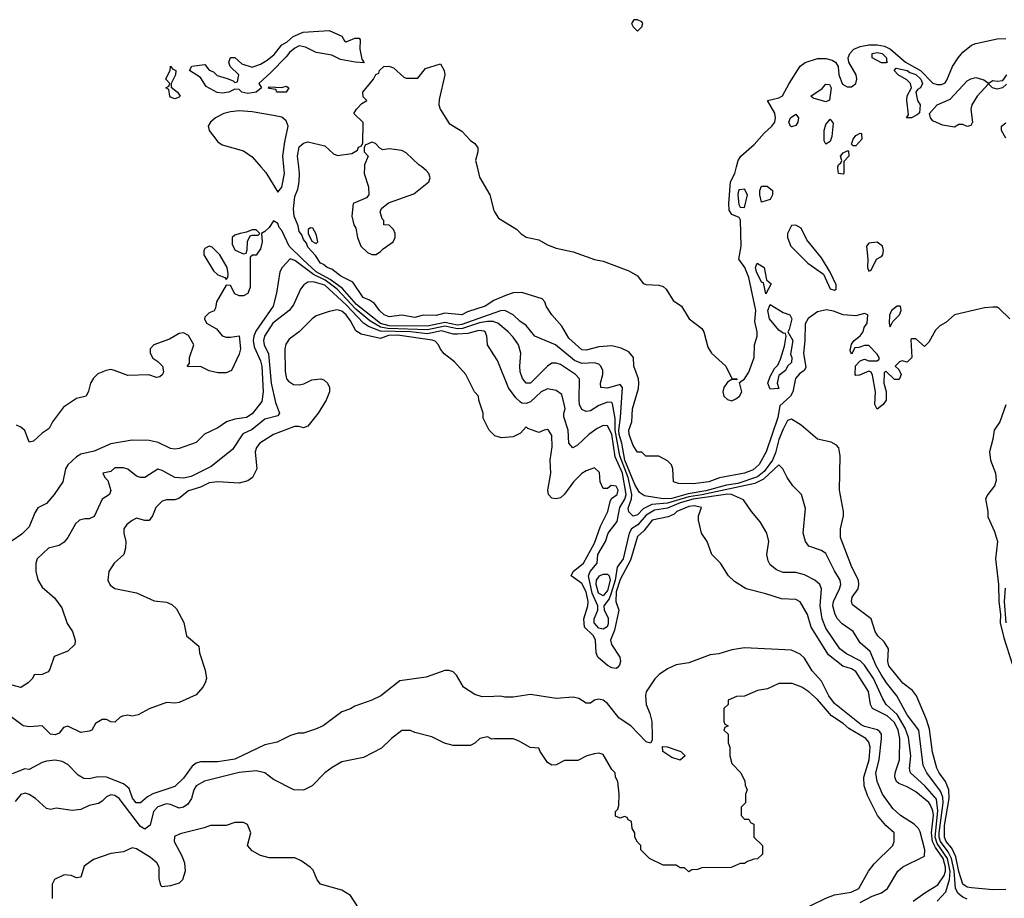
# Model space of a CAD drawing. Header units: inches. Extents: x 2348352 to 2479776, y 460422 to 613655.
# Tile 374 of 590: x 2427785 to 2432383, y 536584 to 540688. Entities that reach past the tile are written whole.
import ezdxf

# ---------------------------------------------------------------- set-up
doc = ezdxf.new("R2010")
doc.units = ezdxf.units.IN
doc.header["$MEASUREMENT"] = 0
for name, color, linetype in [('C4523', 7, 'Continuous'), ('C4524', 7, 'Continuous'), ('C4533', 7, 'Continuous'), ('C4534', 7, 'Continuous')]:
    doc.layers.add(name, color=color, linetype=linetype)

msp = doc.modelspace()

# ---------------------------------------------------------------- linework, layer by layer
at = {"layer": 'C4523', "color": 4}
for points, elevation in [([(2428911.1, 540000), (2428933.8, 539973.8), (2428990, 539882), (2429010, 539906), (2429022.3, 539970), (2429019.3, 540000)], 44), ([(2430000, 539376.1), (2429958.4, 539350), (2429876.9, 539323.1), (2429850, 539309.8), (2429770, 539316.9), (2429730, 539306.2), (2429670, 539307.7), (2429630, 539297.4), (2429570, 539308.4), (2429510, 539300.4), (2429486.9, 539310), (2429466, 539330), (2429442.5, 539362.5), (2429418.2, 539378.2), (2429388.4, 539390), (2429341.2, 539461.2), (2429285.1, 539490), (2429243.1, 539523.1), (2429220.9, 539530), (2429204.4, 539544.4), (2429189.7, 539550), (2429166.9, 539586.9), (2429130, 539625.2), (2429124.5, 539644.5), (2429110, 539662), (2429103.2, 539683.2), (2429090, 539698), (2429085.6, 539725.6), (2429066.6, 539770), (2429064, 539804), (2429070, 539862), (2429084.4, 539895.6), (2429089.8, 539930.2), (2429092, 539970), (2429088.6, 540000)], 36), ([(2429395.5, 540000), (2429394, 539970), (2429413.4, 539906.6), (2429416, 539870), (2429404, 539856), (2429342, 539830), (2429336, 539770), (2429346, 539730), (2429354.8, 539714.8), (2429362.8, 539670), (2429378, 539630), (2429410, 539601), (2429430, 539591.3), (2429450, 539591.3), (2429470, 539604.7), (2429482, 539618), (2429528.7, 539650), (2429539, 539670), (2429539, 539690), (2429530, 539708), (2429510, 539728), (2429486, 539730), (2429486, 539750), (2429478, 539758), (2429468, 539790), (2429474.6, 539805.4), (2429507, 539833), (2429625.6, 539874.4), (2429695.3, 539930), (2429701.2, 539950), (2429696, 539970), (2429683.9, 539983.9), (2429662.5, 540000)], 36), ([(2429921, 540000), (2429932.1, 539952.1), (2429980.4, 539870), (2430000, 539797.4)], 36), ([(2430000, 539317.9), (2429850, 539263.5), (2429830, 539261.7), (2429770, 539272.8), (2429690, 539256.9), (2429510, 539258.4), (2429470, 539269.1), (2429357.3, 539357.3), (2429292.7, 539432.7), (2429234.5, 539474.5), (2429170, 539510.9), (2429107.3, 539567.3), (2429044, 539630), (2429010, 539703.7), (2428997.4, 539717.4), (2428990, 539735.3), (2428970, 539748.7), (2428950, 539718), (2428930, 539698), (2428914, 539690), (2428918, 539650), (2428910, 539618), (2428890, 539588.7), (2428872, 539588), (2428862, 539578), (2428862, 539438), (2428850.8, 539409.2), (2428830, 539398), (2428810, 539398), (2428790, 539408), (2428770, 539446), (2428750, 539448), (2428704, 539370), (2428699.8, 539340.2), (2428692.7, 539327.3), (2428670, 539318), (2428650, 539298), (2428647.7, 539290), (2428658, 539270), (2428703.6, 539243.6), (2428731.1, 539211.1), (2428750, 539204.7), (2428770, 539204.7), (2428810, 539212), (2428816, 539150), (2428810, 539126), (2428774, 539050), (2428750, 539038), (2428710, 539038), (2428670, 539048), (2428630, 539068), (2428570, 539066), (2428568.4, 539071.6), (2428578, 539082), (2428578, 539110), (2428599, 539170), (2428572.8, 539212.8), (2428550, 539225.1), (2428530, 539222.4), (2428484.7, 539195.3), (2428411, 539170), (2428394, 539150), (2428394, 539130), (2428406.2, 539106.2), (2428430.7, 539090.7), (2428451.3, 539070), (2428456.9, 539043.1), (2428452, 539030), (2428439.8, 539020.2), (2428423.6, 539016.4), (2428388.9, 539028.9), (2428290, 539026.6), (2428228, 539050), (2428210, 539053.6), (2428189.2, 539049.2), (2428150, 539033.3), (2428130, 539013.6), (2428115.8, 538990), (2428107.1, 538952.9), (2428096, 538930), (2428050, 538918), (2427990, 538878.7), (2427939.1, 538810), (2427922, 538778), (2427890, 538757.2), (2427850, 538719), (2427830, 538715.3), (2427809.6, 538769.6), (2427790, 538784.5), (2427770, 538793.3)], 44), ([(2430000, 539277.4), (2429998.2, 539278.2), (2429970, 539278.7), (2429931.8, 539271.8), (2429853.7, 539246.3), (2429830, 539243.2), (2429770, 539255.9), (2429690, 539239.7), (2429505, 539245), (2429470, 539252.4), (2429420.6, 539280.6), (2429355.6, 539335.6), (2429268.3, 539430), (2429211.5, 539471.5), (2429157.9, 539497.9), (2429070, 539563.6), (2429048.9, 539571.1), (2429010.7, 539530), (2429000.5, 539510), (2428984.6, 539410), (2428968.5, 539350), (2428887.7, 539232.3), (2428878.5, 539210), (2428875.5, 539190), (2428879.7, 539159.7), (2428910, 539094), (2428915.2, 539070), (2428922.6, 538950), (2428915.9, 538904.1), (2428870, 538847.3), (2428844.7, 538830), (2428790, 538822.4), (2428751, 538810), (2428710, 538781.6), (2428648.8, 538751.2), (2428610, 538712.7), (2428530, 538685.2), (2428510, 538681.2), (2428490, 538685.2), (2428432.5, 538712.5), (2428390, 538722.7), (2428310, 538723.7), (2428210, 538706.6), (2428133.2, 538673.2), (2428070, 538658), (2428050, 538646.6), (2428010, 538609), (2427999.1, 538590), (2427986, 538530), (2427946, 538470), (2427910, 538428), (2427870, 538408), (2427855.3, 538384.7), (2427830, 538319), (2427795.2, 538284.8), (2427750, 538254)], 48), ([(2430000, 539122.3), (2429969.2, 539170), (2429966, 539210), (2429959.3, 539230), (2429953.6, 539233.6), (2429930, 539236.9), (2429877.6, 539222.4), (2429830, 539218.6), (2429810, 539219), (2429754.2, 539234.2), (2429690, 539220.9), (2429610, 539229.9), (2429470, 539233.3), (2429414.3, 539254.3), (2429390.9, 539270.9), (2429310, 539356.8), (2429210, 539448.6), (2429155.9, 539464.1), (2429130, 539461.2), (2429111.3, 539450), (2429096, 539430), (2429064.1, 539355.9), (2429044, 539330), (2428967, 539270), (2428928.9, 539210), (2428924.2, 539190), (2428927.2, 539170), (2428947.1, 539127.1), (2428958.8, 538990), (2428980.2, 538900.2), (2428998, 538850), (2428990, 538837.2), (2428930, 538821.6), (2428870, 538773), (2428826.6, 538753.4), (2428779.3, 538680.7), (2428678.7, 538601.3), (2428585.8, 538554.2), (2428550, 538546.9), (2428509.7, 538549.7), (2428450, 538582.7), (2428430, 538589.2), (2428369.1, 538549.1), (2428349.1, 538549.1), (2428330, 538555.3), (2428290, 538588), (2428270, 538595.3), (2428230, 538594), (2428210, 538578), (2428174, 538570), (2428182, 538550), (2428196, 538536), (2428210.9, 538489.1), (2428204.7, 538470), (2428170, 538448), (2428133, 538367), (2428110, 538357.2), (2428090, 538357.2), (2428064.7, 538350), (2428046.2, 538333.8), (2428010.4, 538269.6), (2427992.8, 538247.2), (2427970, 538232.7), (2427919.8, 538220.2), (2427866.8, 538170), (2427860.7, 538150), (2427860.7, 538110), (2427870, 538072), (2427890, 538038), (2427947.5, 537987.5), (2427981.4, 537941.4), (2428007.1, 537867.1), (2428032, 537830), (2428044.7, 537790), (2428042, 537770), (2428010, 537738), (2427946.8, 537713.2), (2427926.4, 537653.6), (2427918, 537642), (2427890, 537628.7), (2427852, 537628), (2427844.7, 537610), (2427824.7, 537590), (2427790, 537569.3), (2427750, 537579)], 52), ([(2430000, 538749.1), (2429978, 538770), (2429950, 538826), (2429948.7, 538850), (2429928.7, 538910), (2429928, 538930), (2429909.1, 538949.1), (2429868, 539030), (2429815.3, 539090), (2429766.8, 539126.8), (2429750, 539148.7), (2429741.2, 539170), (2429725.8, 539185.8), (2429711.8, 539191.8), (2429550, 539213.7), (2429507.9, 539212.1), (2429470, 539199.6), (2429379.6, 539219.6), (2429354.9, 539234.9), (2429330, 539281.2), (2429310, 539309.2), (2429290, 539326), (2429267.9, 539332.1), (2429230, 539325.2), (2429170, 539305.2), (2429151, 539290), (2429090.5, 539229.5), (2429044.1, 539195.9), (2429028.3, 539171.7), (2429023, 539150), (2429024.5, 539044.5), (2429030.9, 539010.9), (2429039.8, 538999.8), (2429064, 538984), (2429090, 538982.8), (2429112.5, 538987.5), (2429150, 539006), (2429190.9, 539010.9), (2429205.4, 539005.4), (2429222, 538990), (2429231.3, 538970), (2429231.3, 538950), (2429216, 538910), (2429178.8, 538850), (2429130, 538788.7), (2429110, 538782), (2429088.4, 538788.4), (2429068, 538788), (2428970.3, 538749.7), (2428906.8, 538710), (2428890.7, 538690), (2428884.4, 538670), (2428892.4, 538590), (2428872.4, 538550), (2428850, 538533.3), (2428810, 538522.6), (2428710, 538529.8), (2428670, 538525.1), (2428630, 538505.1), (2428573.4, 538486.6), (2428528.1, 538451.9), (2428510, 538445.2), (2428470, 538445.2), (2428450, 538439), (2428421, 538410), (2428404.7, 538370), (2428390, 538348.7), (2428370, 538349), (2428330, 538359), (2428310, 538349), (2428284.7, 538330), (2428271.3, 538310), (2428271, 538290), (2428281, 538250), (2428279.8, 538220.2), (2428271.3, 538190), (2428226, 538150), (2428201, 538110), (2428196, 538070), (2428207.1, 538047.1), (2428230, 538031.3), (2428330.6, 538010.6), (2428413.7, 537973.7), (2428470, 537966.8), (2428496.3, 537956.3), (2428516.8, 537936.8), (2428551.6, 537871.6), (2428564.7, 537810), (2428622, 537762), (2428624.7, 537730), (2428651.3, 537650), (2428658, 537610), (2428651.3, 537590), (2428641, 537570), (2428610, 537534), (2428530, 537499), (2428510, 537495.3), (2428470, 537498), (2428390, 537468.7), (2428338.8, 537441.2), (2428310, 537435.3), (2428290, 537439), (2428265.4, 537434.6), (2428254, 537430), (2428230, 537406), (2428210, 537408), (2428190, 537419), (2428170, 537419), (2428139.8, 537400.2), (2428122, 537370), (2428110, 537364), (2428070, 537359), (2428010, 537388.7), (2427990, 537382), (2427970, 537355.3), (2427950, 537347), (2427929, 537350), (2427890, 537389), (2427830, 537385.2), (2427802, 537390), (2427694, 537470)], 56), ([(2430000, 537527.3), (2429944.7, 537524.7), (2429910, 537535.3), (2429858, 537570), (2429825.6, 537625.6), (2429810, 537642), (2429790, 537648.7), (2429770, 537648.7), (2429683.6, 537616.4), (2429559.8, 537600.2), (2429472, 537530), (2429430, 537509), (2429350, 537482), (2429330, 537468.7), (2429290, 537455.3), (2429202, 537390), (2429166.4, 537373.6), (2429110, 537355.3), (2429085.4, 537354.6), (2429050, 537344), (2428987.1, 537312.9), (2428930, 537301.2), (2428790, 537234.5), (2428710, 537222), (2428630, 537222), (2428610, 537214.5), (2428590, 537200.9), (2428550, 537145.1), (2428510, 537106.6), (2428407.4, 537072.6), (2428382, 537058), (2428350, 537029.5), (2428329.5, 537030), (2428311.5, 537051.5), (2428296.4, 537096.4), (2428270, 537118.9), (2428190, 537149.6), (2428150, 537151.8), (2428110, 537142), (2428083.9, 537143.9), (2428058.6, 537158.6), (2428010, 537209.5), (2427982.8, 537222.8), (2427950, 537229.6), (2427910, 537224.2), (2427890, 537218.4), (2427830, 537186), (2427809.1, 537189.1), (2427750, 537166)], 64), ([(2430000, 537328.1), (2429990, 537328), (2429970, 537338), (2429934, 537330), (2429910.9, 537309.1), (2429890, 537298), (2429810, 537298), (2429768.4, 537308.4), (2429710, 537338), (2429630, 537358), (2429610, 537368), (2429570, 537368), (2429522, 537330), (2429475.3, 537284.7), (2429390, 537242), (2429290, 537222), (2429244.5, 537195.5), (2429210.7, 537169.3), (2429150.6, 537109.4), (2429110, 537088.7), (2429066, 537090), (2428970, 537139), (2428929.5, 537169.5), (2428890, 537179.5), (2428810, 537171.5), (2428648.5, 537131.5), (2428610, 537109), (2428599.1, 537090), (2428587.3, 537050), (2428570, 537024), (2428550, 537009), (2428530, 537005.2), (2428490, 537022.7), (2428470, 537026), (2428430, 537012), (2428410.7, 536990), (2428393.7, 536926.3), (2428370, 536907), (2428350, 536919.3), (2428250, 537049.4), (2428230, 537064.5), (2428210, 537066.6), (2428190, 537058), (2428170, 537037.2), (2428152.7, 537027.3), (2428110, 537017), (2428070, 536999.5), (2428030, 536993.6), (2427954.8, 537005.2), (2427930, 536999), (2427910, 537004), (2427859, 537050), (2427830, 537069.3), (2427810, 537075.1), (2427790, 537069.2), (2427763.4, 537036.6)], 68), ([(2429387.9, 536507.9), (2429330, 536597.2), (2429290, 536622.7), (2429189.4, 536649.4), (2429174, 536670), (2429155.5, 536715.5), (2429142, 536730), (2429099.5, 536759.5), (2429070, 536773.2), (2428950, 536773.2), (2428910, 536784), (2428870, 536805.2), (2428849, 536830), (2428864, 536890), (2428848.4, 536928.4), (2428830, 536938), (2428790, 536938), (2428750, 536924), (2428676, 536924), (2428647.1, 536912.9), (2428534.4, 536885.6), (2428507.7, 536872.3), (2428506, 536850), (2428542.5, 536782.5), (2428554, 536750), (2428557.3, 536710), (2428544.7, 536670), (2428530, 536655.3), (2428490, 536642), (2428450, 536638), (2428444, 536644), (2428436.5, 536676.5), (2428436, 536730), (2428426, 536750), (2428395.2, 536775.2), (2428330, 536815.1), (2428310, 536819.3), (2428270, 536801.2), (2428210, 536793.2), (2428130, 536766), (2428086.4, 536733.6), (2428070, 536682), (2428050, 536679), (2428026, 536690), (2427992.9, 536692.9), (2427947.7, 536672.3), (2427936, 536650), (2427936.9, 536583.1)], 72)]:
    msp.add_lwpolyline(points, dxfattribs=dict(at, elevation=elevation))
for points, elevation in [([(2429143.6, 539716.4), (2429132.7, 539707.3), (2429132, 539690), (2429150, 539654), (2429170, 539642), (2429178, 539650), (2429170, 539686), (2429154.6, 539714.6)], 36), ([(2428890, 539706), (2428870, 539706), (2428844.7, 539695.3), (2428814, 539690), (2428790, 539682), (2428778, 539670), (2428778, 539638), (2428791.6, 539611.6), (2428830, 539594), (2428842, 539598), (2428847.3, 539612.7), (2428848.7, 539651.3), (2428862, 539678), (2428870, 539682), (2428898, 539682), (2428906, 539690)], 44), ([(2428670, 539629.6), (2428650, 539618.7), (2428644.9, 539610), (2428644.5, 539590), (2428690, 539514.9), (2428710, 539495.5), (2428743.6, 539483.6), (2428750, 539474), (2428756.4, 539483.6), (2428759, 539501), (2428754, 539530), (2428719, 539590), (2428684.7, 539624.7)], 44)]:
    msp.add_lwpolyline(points, close=True, dxfattribs=dict(at, elevation=elevation))
at = {"layer": 'C4524', "color": 4, "elevation": 36}
for points in [[(2429310, 540584.7), (2429350, 540601), (2429370, 540602), (2429374.4, 540594.4), (2429373.4, 540550), (2429383.6, 540503.6), (2429394, 540486), (2429351, 540489), (2429282.7, 540502.7), (2429242, 540522), (2429170, 540534), (2429120.2, 540560.2), (2429090, 540565.2), (2429070, 540555.3), (2429045.2, 540534.8), (2429030, 540514), (2428958.5, 540441.5), (2428902, 540390), (2428914, 540370), (2428890, 540349.6), (2428850, 540342.9), (2428822, 540350), (2428810, 540362), (2428790, 540364), (2428762, 540350), (2428730, 540345.1), (2428707.3, 540347.3), (2428656.4, 540376.4), (2428630, 540418), (2428578, 540450), (2428589.3, 540470.7), (2428650, 540478), (2428670, 540452), (2428690, 540444.7), (2428707.5, 540427.5), (2428754, 540414), (2428782, 540402), (2428790, 540394), (2428802, 540398), (2428808, 540430), (2428768.7, 540470), (2428762, 540490), (2428770, 540512), (2428790, 540512), (2428822.5, 540482.5), (2428870, 540466), (2428910, 540480.7), (2428940.5, 540499.5), (2428974.2, 540525.8), (2429010, 540571), (2429034.8, 540585.2), (2429062, 540610), (2429108.7, 540630), (2429230, 540637.3), (2429290, 540611), (2429302, 540590)], [(2428510, 540318), (2428490, 540326), (2428486, 540330), (2428482, 540362), (2428468, 540370), (2428482, 540378), (2428486, 540390), (2428468, 540410), (2428487.3, 540452.7), (2428490, 540471.3), (2428498, 540458), (2428514, 540450), (2428512, 540430), (2428492, 540390), (2428492.7, 540372.7), (2428522, 540350), (2428534, 540330), (2428530, 540326)], [(2429030, 540349.3), (2428986, 540350), (2428982, 540362), (2428950, 540366), (2428946, 540370), (2428950, 540374), (2429010, 540372), (2429030, 540378), (2429042, 540370)]]:
    msp.add_lwpolyline(points, close=True, dxfattribs=at)
at = {"layer": 'C4524', "color": 4}
for points, elevation in [([(2429088.6, 540000), (2429083, 540050), (2429090, 540094.8), (2429110, 540111), (2429130, 540118), (2429210, 540098), (2429250, 540062), (2429270, 540054), (2429336.4, 540063.6), (2429362, 540078), (2429368, 540092), (2429382, 540098), (2429387.3, 540112.7), (2429388.4, 540208.4), (2429346, 540250), (2429358, 540270), (2429383.1, 540296.9), (2429406, 540310), (2429388.4, 540328.4), (2429388, 540350), (2429438, 540410), (2429448, 540432), (2429462, 540438), (2429466, 540450), (2429486, 540470), (2429508.9, 540471.1), (2429530, 540462.8), (2429578.8, 540418.8), (2429590, 540414.8), (2429644.7, 540415.3), (2429680.1, 540459.9), (2429750, 540482), (2429766.8, 540450), (2429770.4, 540430), (2429744.4, 540315.6), (2429742.4, 540290), (2429748.4, 540270), (2429790, 540202.8), (2429850, 540167.7), (2429890, 540124), (2429910.8, 540110), (2429924, 540090), (2429923.8, 540070), (2429914, 540030), (2429921, 540000)], 36), ([(2429019.3, 540000), (2429014.5, 540050), (2429022.7, 540117.3), (2429038.9, 540190), (2429030, 540216), (2429010, 540232.3), (2428970, 540240.9), (2428870, 540258.3), (2428810, 540261.7), (2428770, 540258.3), (2428738.8, 540250), (2428699.1, 540230), (2428676.3, 540210), (2428666, 540190), (2428670.5, 540170), (2428710, 540117.3), (2428730, 540103), (2428830, 540075.5), (2428870, 540047.3), (2428911.1, 540000)], 44), ([(2429662.5, 540000), (2429649.2, 540010), (2429590, 540066.6), (2429570, 540077.2), (2429510, 540084), (2429480.2, 540080.2), (2429467.3, 540087.3), (2429446, 540110), (2429430, 540115.3), (2429398, 540102), (2429394, 540090), (2429394, 540070), (2429412, 540050), (2429396, 540010), (2429395.5, 540000)], 36)]:
    msp.add_lwpolyline(points, dxfattribs=dict(at, elevation=elevation))
at = {"layer": 'C4533', "color": 4}
for points, elevation in [([(2430000, 539797.4), (2430002, 539790), (2430020.3, 539760.3), (2430105.5, 539710), (2430127, 539687), (2430150, 539672.7), (2430210, 539659.5), (2430250, 539636), (2430290, 539621.1), (2430370, 539603.6), (2430470, 539568), (2430510, 539560.4), (2430630, 539514.6), (2430670, 539491.8), (2430696.5, 539456.5), (2430710, 539450.3), (2430770, 539448.5), (2430790, 539442), (2430804.4, 539430), (2430836.3, 539376.3), (2430876, 539350), (2430910.8, 539290), (2430970, 539246), (2430980.7, 539230), (2430998.7, 539158.7), (2431015.5, 539130), (2431082, 539070), (2431110, 539012), (2431134, 539010), (2431134, 539006), (2431110, 539008), (2431090, 538995.3), (2431074, 538970), (2431068.2, 538950), (2431073.4, 538930), (2431090, 538913.4), (2431110, 538908.4), (2431130, 538916.3), (2431146, 538930), (2431158, 538950), (2431146, 538994), (2431170, 539011), (2431190, 539041), (2431214.5, 539110), (2431217.2, 539170), (2431229, 539210), (2431229.2, 539230), (2431218.6, 539278.6), (2431222.4, 539330), (2431190, 539484), (2431170.9, 539530), (2431143.6, 539570), (2431154.8, 539630), (2431151.8, 539751.8), (2431144.7, 539764.7), (2431110, 539778), (2431099, 539799), (2431096, 539830), (2431103.7, 539930), (2431125.4, 539970), (2431132.9, 540000)], 36), ([(2431634, 540000), (2431634, 539970), (2431630, 539967), (2431609, 539970), (2431605.2, 539994.8), (2431606.4, 540000)], 32), ([(2432409.3, 539290), (2432359.3, 539339.3), (2432350, 539344.5), (2432330, 539345.6), (2432290, 539341.6), (2432150.3, 539309.7), (2432110, 539273.2), (2432082.5, 539257.5), (2432061.6, 539238.4), (2432030, 539182), (2432010, 539162), (2431970, 539198), (2431950, 539198), (2431946, 539194), (2431952, 539110), (2431930, 539088), (2431905.4, 539094.6), (2431894, 539090), (2431874, 539070), (2431890, 539054), (2431902, 539030), (2431892.7, 539007.3), (2431870, 539008), (2431830, 539046), (2431822, 539038), (2431821, 538990), (2431830.9, 538950.9), (2431831, 538910), (2431818, 538890), (2431790, 538869), (2431778, 538890), (2431781.2, 538950), (2431768, 539028), (2431762, 539042), (2431750, 539046), (2431707.3, 539027.3), (2431690, 539026), (2431686, 539030), (2431688.7, 539071.3), (2431710, 539094), (2431730, 539102), (2431750, 539094), (2431790, 539094), (2431798, 539102), (2431798, 539110), (2431790, 539126), (2431750, 539166), (2431730, 539166), (2431703.6, 539156.4), (2431684.7, 539155.3), (2431670, 539126), (2431663.1, 539143.1), (2431670, 539172), (2431682, 539190), (2431709.3, 539210.7), (2431724, 539230), (2431729.3, 539250.7), (2431742, 539270), (2431746, 539310), (2431730, 539315.3), (2431690, 539304), (2431630, 539309.3), (2431586, 539326), (2431552.7, 539332.7), (2431510, 539322.9), (2431467.3, 539292.7), (2431452.4, 539267.6), (2431451.8, 539190), (2431445.6, 539130), (2431455.9, 539064.1), (2431448.9, 539050), (2431426.1, 539033.9), (2431407.8, 539012.2), (2431395.6, 538950), (2431383.9, 538930), (2431335, 538884.9), (2431324.8, 538830), (2431271.4, 538670), (2431238.5, 538610), (2431210, 538584.7), (2431170.4, 538570), (2431052.4, 538547.6), (2431004, 538530), (2430930, 538519.8), (2430860.9, 538520.9), (2430838, 538530), (2430835.3, 538590), (2430828.9, 538608.9), (2430810, 538628), (2430770, 538648.7), (2430709, 538649), (2430690, 538668), (2430670, 538668), (2430650, 538699), (2430632, 538750), (2430629.8, 538770), (2430643.1, 538810), (2430646.6, 538870), (2430675.2, 538964.8), (2430676.8, 538990), (2430674.2, 539010), (2430653.5, 539070), (2430651.3, 539110), (2430630, 539136.2), (2430593.5, 539153.5), (2430550, 539165.1), (2430490, 539159.2), (2430430, 539144.5), (2430410, 539145.6), (2430350, 539200.5), (2430316.3, 539256.3), (2430269.5, 539310), (2430244, 539350), (2430238, 539370), (2430224.7, 539384.7), (2430130, 539413.7), (2430090, 539412.4), (2430058.2, 539401.8), (2430002.4, 539377.6), (2430000, 539376.1)], 36), ([(2432390, 536625.1), (2432330, 536623.1), (2432230, 536632.6), (2432210, 536635.8), (2432189.9, 536649.9), (2432170, 536709.5), (2432157.2, 536777.2), (2432137.6, 536817.6), (2432111.9, 536850), (2432103.2, 536870), (2432104.5, 536924.5), (2432125, 537050), (2432123.8, 537090), (2432109, 537129), (2432078.3, 537170), (2432067.5, 537192.5), (2432047.3, 537267.3), (2432033.5, 537373.5), (2432019.8, 537419.8), (2431972.3, 537530), (2431954.2, 537554.2), (2431910, 537589.5), (2431844.2, 537670), (2431839.6, 537690), (2431841.6, 537750), (2431822.6, 537782.6), (2431792.7, 537810), (2431779.5, 537830), (2431761.2, 537890), (2431674.8, 537954.8), (2431669.4, 537970), (2431672.3, 537990), (2431700.9, 538030), (2431704.5, 538050), (2431701.6, 538070), (2431671.3, 538130), (2431618.9, 538270), (2431617.4, 538310), (2431632.3, 538370), (2431632.7, 538390), (2431613.3, 538490), (2431617.2, 538650), (2431610, 538688.7), (2431600.1, 538700.1), (2431574.8, 538714.8), (2431510, 538729), (2431434.2, 538794.2), (2431390, 538822.7), (2431370, 538815.6), (2431350, 538775.8), (2431330, 538727.6), (2431315.3, 538664.7), (2431300.4, 538630), (2431262.3, 538577.7), (2431230, 538551.9), (2431138.1, 538521.9), (2431085.8, 538514.2), (2430990, 538486.8), (2430906.2, 538473.8), (2430830, 538451.8), (2430790, 538449.9), (2430703.3, 538463.3), (2430678.9, 538478.9), (2430657.2, 538517.2), (2430610.8, 538630), (2430596.4, 538710), (2430584.6, 538750), (2430582.4, 538770), (2430591.4, 538830), (2430600.7, 538970), (2430590, 538983.7), (2430530, 538967.1), (2430499, 538970), (2430497.6, 538990), (2430508.3, 539030), (2430508.2, 539050), (2430499.6, 539070), (2430490, 539079.6), (2430470, 539084.4), (2430410, 539082.2), (2430375.5, 539095.5), (2430286.6, 539170), (2430190, 539209.4), (2430150, 539259.3), (2430120.1, 539280.1), (2430089.4, 539310), (2430050, 539329.7), (2430030, 539328.7), (2430000, 539317.9)], 44), ([(2432210, 536579.5), (2432190, 536589.4), (2432167, 536607), (2432155.8, 536630), (2432148.3, 536711.7), (2432136.9, 536770), (2432121.6, 536801.6), (2432084.8, 536850), (2432078.9, 536870), (2432078.2, 536890), (2432097.5, 537030), (2432096.4, 537056.4), (2432085.1, 537085.1), (2432021.3, 537170), (2432004.4, 537204.4), (2431984.2, 537370), (2431930, 537440.7), (2431881.3, 537530), (2431832.8, 537590), (2431807.4, 537630), (2431784.7, 537670), (2431757.2, 537737.3), (2431710, 537777.2), (2431677.2, 537830), (2431626.7, 537866.7), (2431604.5, 537890), (2431593.3, 537910), (2431582, 537950), (2431584.7, 537970), (2431613.3, 538030), (2431619.6, 538050), (2431617, 538070), (2431590, 538113.2), (2431550, 538194), (2431530, 538209), (2431470, 538228.7), (2431455.3, 538250), (2431444, 538290), (2431454.6, 538405.4), (2431435.3, 538470), (2431395.3, 538510), (2431368.7, 538550), (2431349, 538590), (2431330, 538609), (2431258.7, 538541.3), (2431218.2, 538521.8), (2430971.1, 538468.9), (2430910, 538459.9), (2430810, 538429.9), (2430736.4, 538423.6), (2430696.8, 538403.2), (2430670, 538375.4), (2430650, 538369.6), (2430630, 538389.4), (2430626.2, 538406.2), (2430642.8, 538450), (2430643.9, 538470), (2430626.8, 538550), (2430587.8, 538650), (2430565.1, 538770), (2430565.2, 538825.2), (2430553.3, 538893.3), (2430550, 538899.3), (2430530, 538900.9), (2430490, 538886.6), (2430450, 538860.7), (2430430, 538858.4), (2430410, 538867), (2430399.7, 538890), (2430397.7, 538910), (2430399.3, 539010), (2430381.2, 539030), (2430310, 539077), (2430290, 539083.7), (2430270, 539083.7), (2430250, 539069.5), (2430170.2, 538989.8), (2430150, 538989.6), (2430132.4, 539012.4), (2430122.5, 539042.5), (2430120.4, 539070), (2430126, 539130), (2430114.5, 539170), (2430090, 539205.2), (2430066, 539230), (2430018, 539270), (2430000, 539277.4)], 48), ([(2432069.4, 536570), (2432110, 536614), (2432127.5, 536672.5), (2432130.4, 536709.6), (2432117.5, 536770), (2432070, 536839.8), (2432060.6, 536870), (2432073.1, 536993.1), (2432066.3, 537046.4), (2432011.3, 537110), (2431945.1, 537170), (2431939.7, 537190), (2431947.1, 537250), (2431935.7, 537335.7), (2431919.4, 537379.4), (2431882.3, 537442.3), (2431831.6, 537490), (2431815.4, 537515.4), (2431772.2, 537610), (2431730, 537673.6), (2431710, 537693.3), (2431645.5, 537725.5), (2431614.5, 537750), (2431550, 537846), (2431533, 537890), (2431522.6, 537950), (2431529.4, 538029.4), (2431521.2, 538050), (2431499, 538070), (2431450, 538095.1), (2431410, 538106), (2431350, 538105.2), (2431318.6, 538118.6), (2431290, 538142), (2431280.2, 538160.2), (2431274, 538190), (2431284, 538250), (2431274, 538290), (2431243.1, 538343.1), (2431202, 538390), (2431164.7, 538444.7), (2431109.6, 538469.6), (2431091.4, 538471.4), (2430930, 538448.2), (2430870, 538430.8), (2430810, 538406.8), (2430750, 538397.5), (2430710, 538374.2), (2430671.3, 538328.7), (2430642.6, 538310), (2430631.2, 538290), (2430603.8, 538170), (2430574.9, 538130), (2430566.4, 538070), (2430547.9, 538010), (2430537.3, 537982.7), (2430513.7, 537950), (2430514.9, 537930), (2430533.7, 537893.7), (2430533.8, 537866.2), (2430527.8, 537852.2), (2430510, 537841.7), (2430490, 537846), (2430468.4, 537870), (2430467.2, 537890), (2430484.2, 537930), (2430485.1, 537950), (2430458.4, 538010), (2430441.5, 538090), (2430449.7, 538110), (2430482.4, 538150), (2430484.5, 538190), (2430521.1, 538250), (2430532.6, 538290), (2430575.3, 538344.7), (2430587.7, 538410), (2430610.9, 538449.1), (2430616.7, 538470), (2430599.6, 538570), (2430565.6, 538645.6), (2430550, 538751.8), (2430530.7, 538790.7), (2430510, 538793), (2430481.5, 538778.5), (2430442.8, 538750), (2430390, 538701.2), (2430368.9, 538688.9), (2430349.6, 538709.6), (2430346.3, 538770), (2430326.6, 538833.4), (2430326, 538850), (2430332, 538870), (2430330, 538886), (2430316.6, 538936.6), (2430290, 538956), (2430250, 538963.7), (2430220.7, 538950), (2430170, 538903.7), (2430150, 538895.1), (2430130, 538897.2), (2430122.5, 538902.5), (2430102, 538922), (2430067.9, 538967.9), (2430016.6, 539096.6), (2430000, 539122.3)], 52), ([(2432390.6, 538889.4), (2432362, 538810), (2432336.3, 538770), (2432330, 538728), (2432313.4, 538670), (2432319.3, 538630), (2432341.6, 538570), (2432344.5, 538535.5), (2432337.3, 538510), (2432306, 538470), (2432296, 538450), (2432306, 538390), (2432305.4, 538365.4), (2432338, 538298), (2432351, 538250), (2432341.6, 538170), (2432356.2, 538050), (2432357.5, 537970), (2432365.5, 537910), (2432363.8, 537870), (2432380.4, 537800.4), (2432419.8, 537679.8)], 44), ([(2431957.2, 536570), (2432011.8, 536610), (2432073, 536647), (2432102.9, 536690), (2432109.1, 536710), (2432109.2, 536730), (2432096.9, 536770), (2432061.3, 536821.3), (2432047.6, 536850), (2432043.7, 536890), (2432051.9, 536971.9), (2432050, 536992.3), (2432038.8, 537018.8), (2432030, 537031.1), (2431970, 537081.1), (2431930, 537105.1), (2431890, 537120.5), (2431879.6, 537130), (2431871.3, 537150), (2431873.7, 537170), (2431894, 537230), (2431895.8, 537330), (2431887.3, 537370), (2431870, 537404.4), (2431836.7, 537436.6), (2431768.2, 537470), (2431758.3, 537490), (2431748.3, 537550), (2431690, 537643.6), (2431670, 537656.4), (2431628.7, 537668.7), (2431561.4, 537721.4), (2431481.3, 537850), (2431464.5, 537910), (2431430, 537969), (2431410, 537979.3), (2431342.5, 537982.5), (2431270, 538006.6), (2431178, 538030), (2431123.2, 538063.2), (2431095.3, 538090), (2431058, 538150), (2431018, 538190), (2430995.3, 538250), (2430968.7, 538290), (2430955.3, 538350), (2430955.3, 538370), (2430968.7, 538410), (2430937.1, 538417.1), (2430910, 538414.5), (2430854, 538390), (2430841.4, 538378.6), (2430813.8, 538366.2), (2430738.8, 538350), (2430700.3, 538299.7), (2430670, 538274.5), (2430637.2, 538162.8), (2430590, 538073.3), (2430570, 538015.1), (2430569.2, 537970), (2430582.8, 537930), (2430563.2, 537836.8), (2430543.8, 537790), (2430548.5, 537770), (2430588.1, 537710), (2430591.3, 537690), (2430586.6, 537673.4), (2430577.2, 537662.8), (2430570, 537658), (2430550, 537659.8), (2430530, 537670.9), (2430484.7, 537710), (2430476.9, 537730), (2430474.7, 537790), (2430465.1, 537810), (2430423.1, 537850), (2430419.8, 537890), (2430438.7, 537950), (2430439.8, 537970), (2430430, 538015.1), (2430410, 538054.3), (2430360.9, 538090), (2430369.2, 538110), (2430418.7, 538150), (2430470, 538243), (2430498, 538322), (2430531.3, 538390), (2430542.9, 538437.1), (2430549.3, 538450.7), (2430575.6, 538470), (2430579.6, 538490), (2430570, 538509.2), (2430547.1, 538512.9), (2430530, 538498), (2430510, 538498), (2430495.3, 538530), (2430492.9, 538572.9), (2430470, 538594), (2430430, 538581.2), (2430410, 538569), (2430370.8, 538530), (2430328.7, 538471.3), (2430310, 538455.1), (2430290, 538449.3), (2430270, 538452.7), (2430255.1, 538470), (2430251.6, 538490), (2430265.1, 538570), (2430262.9, 538630), (2430272.1, 538692.1), (2430270, 538746), (2430255.3, 538770), (2430250, 538773.2), (2430234, 538770), (2430210, 538759), (2430158, 538778), (2430150, 538786), (2430123.6, 538756.4), (2430090, 538739), (2430034.6, 538734.6), (2430004.7, 538744.7), (2430000, 538749.1)], 56), ([(2432387.1, 538032.9), (2432382.9, 537970), (2432390.6, 537870)], 48), ([(2431710, 536563.8), (2431766.3, 536593.7), (2431810, 536609.1), (2431837.6, 536630), (2431886, 536710), (2431909.7, 536730.3), (2432010, 536781), (2432012, 536810), (2431990, 536894), (2431982, 536910), (2431962.7, 536930), (2431898, 536970), (2431862.7, 537002.7), (2431814.5, 537070), (2431789, 537129), (2431783.8, 537170), (2431798.8, 537230), (2431809.8, 537330), (2431809.7, 537350), (2431801.8, 537361.8), (2431790.7, 537370.7), (2431730, 537386.6), (2431714.7, 537394.7), (2431590, 537494.3), (2431563.5, 537530), (2431530, 537598.4), (2431486.1, 537646.1), (2431450, 537706), (2431430, 537723.7), (2431390, 537742.7), (2431170, 537753.2), (2431110, 537745.2), (2431050, 537725.2), (2431010, 537721.2), (2430910, 537684), (2430850, 537674), (2430810, 537655.3), (2430772, 537630), (2430750.9, 537609.1), (2430711.1, 537548.9), (2430707.7, 537530), (2430710.7, 537490), (2430727.8, 537447.7), (2430737, 537410), (2430739.1, 537340.9), (2430738, 537322), (2430731.3, 537308.7), (2430710, 537315.3), (2430638.7, 537390), (2430585.3, 537425.3), (2430530, 537494), (2430510, 537509.2), (2430490, 537514), (2430470, 537509), (2430450, 537495.3), (2430430, 537495.3), (2430396.5, 537516.5), (2430370, 537524), (2430290, 537518), (2430170, 537535.3), (2430090, 537524), (2430050, 537524), (2430030, 537528.7), (2430000, 537527.3)], 64), ([(2431410, 536516), (2431550, 536584.4), (2431590, 536599.5), (2431667.5, 536612.5), (2431704, 536630), (2431749.6, 536710.4), (2431774.8, 536745.2), (2431862, 536830), (2431869, 536850), (2431868.7, 536890), (2431830, 536924), (2431791.3, 536971.3), (2431744.4, 537064.4), (2431729.4, 537110), (2431726.6, 537150), (2431751.3, 537231.3), (2431756.3, 537290), (2431750, 537314), (2431737.2, 537330), (2431657.2, 537377.3), (2431630, 537400.7), (2431575.6, 537435.6), (2431510, 537512.7), (2431470, 537548.7), (2431438, 537570), (2431392.7, 537587.3), (2431330, 537588), (2431276.9, 537563.1), (2431230, 537555.3), (2431170, 537528), (2431132.7, 537527.3), (2431094, 537510), (2431094, 537490), (2431074, 537470), (2431074, 537410), (2431078, 537398), (2431094, 537390), (2431078, 537382), (2431074, 537370), (2431094, 537350), (2431094, 537310), (2431102, 537290), (2431102, 537250), (2431110, 537214), (2431152, 537170), (2431171.6, 537131.6), (2431172.7, 537112.7), (2431182, 537090), (2431174, 537070), (2431174, 537030), (2431154, 537010), (2431154, 536970), (2431170, 536954), (2431190, 536954), (2431198, 536938), (2431214, 536930), (2431214, 536870), (2431254, 536830), (2431254, 536790), (2431230, 536768), (2431212.7, 536767.3), (2431183.6, 536756.4), (2431170, 536746), (2431150, 536746), (2431107.3, 536727.3), (2430970, 536726), (2430950, 536718), (2430923.6, 536716.4), (2430910, 536708), (2430890, 536726), (2430870, 536726), (2430850, 536738), (2430790, 536738), (2430726, 536770), (2430686, 536810), (2430686, 536830), (2430670, 536846), (2430658, 536870), (2430658, 536890), (2430646, 536910), (2430642, 536942), (2430626, 536950), (2430622, 536962), (2430610, 536966), (2430590, 536958), (2430567.3, 536967.3), (2430568, 536990), (2430579, 537001), (2430583.1, 537016.9), (2430584, 537070), (2430578, 537130), (2430568, 537150), (2430566, 537170), (2430550, 537186), (2430510, 537255.3), (2430490, 537262), (2430470, 537259), (2430434, 537250), (2430391.6, 537228.4), (2430330, 537228), (2430290, 537208), (2430270, 537206), (2430250, 537218), (2430215.3, 537270), (2430210, 537286), (2430168.4, 537288.4), (2430118, 537318), (2430090, 537328.7), (2430000, 537328.1)], 68)]:
    msp.add_lwpolyline(points, dxfattribs=dict(at, elevation=elevation))
for points, elevation in [([(2431170, 539896), (2431146.8, 539893.2), (2431142, 539890), (2431138.8, 539870), (2431144, 539824), (2431150, 539812), (2431170, 539811.3), (2431183.7, 539870)], 36), ([(2431250, 539835.3), (2431241.6, 539870), (2431241.6, 539890), (2431249.8, 539910.2), (2431276, 539910), (2431300.7, 539890), (2431300.7, 539870), (2431290, 539848.7)], 32), ([(2431410, 539728), (2431390, 539726), (2431371.3, 539690), (2431371.3, 539670), (2431386, 539630), (2431466, 539550), (2431539.1, 539499.1), (2431570, 539431.3), (2431590, 539424.7), (2431598, 539430), (2431597.2, 539450), (2431570, 539508), (2431530, 539575.3), (2431460.2, 539660.2), (2431434.6, 539714.6)], 36), ([(2431790, 539648.7), (2431750, 539644), (2431738.8, 539630), (2431746, 539570), (2431744.7, 539530), (2431750, 539514), (2431762, 539518), (2431786, 539570), (2431810, 539582), (2431815.3, 539590), (2431819, 539610), (2431814, 539630)], 36), ([(2431270, 539408), (2431259, 539459), (2431250, 539462), (2431225.4, 539510), (2431221.6, 539530), (2431229.5, 539550.5), (2431261, 539530), (2431272.7, 539472.7), (2431294, 539454)], 32), ([(2431290, 538962), (2431279, 538990), (2431290, 539022), (2431310, 539058), (2431325.6, 539074.4), (2431337.2, 539102.8), (2431357, 539163), (2431364, 539210), (2431362, 539222), (2431350, 539224), (2431330, 539238), (2431286.3, 539290), (2431278.4, 539330), (2431290, 539358), (2431350, 539321), (2431382, 539310), (2431390.6, 539290.6), (2431378.8, 539241.2), (2431372, 539230), (2431394.8, 539190), (2431385.4, 539125.4), (2431390.6, 539110), (2431390, 539086), (2431371, 539069), (2431362, 539050), (2431330, 539026), (2431322, 538990), (2431330, 538966)], 32), ([(2431898, 539350), (2431882, 539350), (2431856, 539330), (2431847.3, 539307.3), (2431846, 539270), (2431850, 539254), (2431862, 539278), (2431894, 539310), (2431902, 539330)], 36), ([(2430510, 537997.2), (2430487.3, 538010), (2430476.8, 538050), (2430478.7, 538070), (2430492, 538090), (2430510, 538097.6), (2430530, 538097.7), (2430538.3, 538090), (2430542.7, 538070), (2430530, 538022.4)], 48), ([(2430870, 537229), (2430830, 537242), (2430788, 537270), (2430787.3, 537292.7), (2430808, 537292), (2430872, 537270), (2430892, 537250)], 64)]:
    msp.add_lwpolyline(points, close=True, dxfattribs=dict(at, elevation=elevation))
at = {"layer": 'C4534', "color": 4}
for points, elevation in [([(2430670, 540688), (2430652.7, 540687.3), (2430642, 540670), (2430650, 540654), (2430670, 540634), (2430690, 540654), (2430695.3, 540670), (2430690, 540678)], 44), ([(2431830, 540486), (2431810, 540487), (2431766, 540510), (2431766, 540530), (2431790, 540534), (2431812.7, 540530), (2431832.4, 540510), (2431833.7, 540493.7), (2431838, 540490)], 32), ([(2431950, 540229), (2431926, 540230), (2431936.4, 540243.6), (2431927.7, 540312.3), (2431930, 540332), (2431949, 540370), (2431945.2, 540390), (2431927.3, 540407.3), (2431887, 540430), (2431869.3, 540450), (2431878, 540462), (2431929.7, 540450.3), (2431941.3, 540441.3), (2431970, 540431.2), (2431993.8, 540410), (2432000.5, 540390), (2431991, 540370), (2431978, 540362), (2431970.7, 540349.3), (2431978, 540310), (2431990.8, 540290), (2431986.4, 540253.6), (2431976.8, 540243.2)], 32), ([(2431550, 540304.5), (2431490, 540321.2), (2431479, 540330), (2431532.9, 540367.1), (2431550, 540386.8), (2431566, 540386), (2431574.4, 540370), (2431567.5, 540312.5)], 32), ([(2431390, 540187), (2431384, 540190), (2431377, 540210), (2431384.5, 540230), (2431410, 540246.8), (2431422, 540230), (2431418.4, 540210), (2431410, 540193.2)], 32), ([(2431550, 540106), (2431541.5, 540121.5), (2431541.1, 540170), (2431550, 540198.8), (2431570, 540222.8), (2431584, 540204), (2431578, 540142), (2431570, 540119)], 32), ([(2431678, 540098), (2431670, 540106), (2431678, 540130), (2431690, 540146.8), (2431710, 540158), (2431716.9, 540156.9), (2431717.3, 540130), (2431690, 540098)], 32)]:
    msp.add_lwpolyline(points, close=True, dxfattribs=dict(at, elevation=elevation))
for points, elevation in [([(2431132.9, 540000), (2431140.5, 540030), (2431152.8, 540050), (2431214.3, 540105.7), (2431261.6, 540158.4), (2431297.2, 540190), (2431311.1, 540210), (2431314.7, 540230), (2431310.9, 540250.9), (2431278, 540310), (2431330, 540322.4), (2431347.2, 540332.8), (2431377.7, 540390), (2431430, 540470.5), (2431452.7, 540487.3), (2431510, 540506.7), (2431550, 540507.1), (2431578.5, 540498.5), (2431594.4, 540490), (2431607.4, 540470), (2431610.3, 540430), (2431627.5, 540387.5), (2431650, 540374.6), (2431670, 540374.9), (2431689.6, 540390), (2431694.8, 540410), (2431690.8, 540430), (2431657.2, 540490), (2431654.6, 540510), (2431661.2, 540530), (2431680.5, 540550), (2431710, 540563), (2431750, 540570.1), (2431790.1, 540570.1), (2431823.7, 540563.7), (2431850.9, 540550.9), (2431921.7, 540490), (2431991.3, 540451.3), (2432050, 540391.9), (2432070, 540385.4), (2432090, 540385.5), (2432106.4, 540393.6), (2432114.7, 540405.3), (2432140.4, 540470), (2432167.2, 540510), (2432190, 540535.6), (2432230, 540568.7), (2432250, 540576.9), (2432350, 540598.4), (2432390, 540600.5)], 36), ([(2432392.7, 540387.3), (2432374, 540370), (2432350, 540364), (2432328, 540370), (2432310, 540388), (2432256, 540330), (2432230.7, 540290), (2432227.3, 540270), (2432234.9, 540210), (2432226.4, 540193.6), (2432210, 540189), (2432190, 540199), (2432170, 540199), (2432150, 540185.2), (2432095.1, 540195.1), (2432050, 540215.3), (2432039, 540230), (2432033.2, 540250), (2432070, 540291), (2432130, 540316), (2432210, 540402.8), (2432227.5, 540412.5), (2432250, 540417.3), (2432286.8, 540406.8), (2432310, 540392), (2432330, 540404.7), (2432350, 540401), (2432376.4, 540403.6), (2432395.3, 540430)], 32), ([(2432390, 540135.1), (2432369.6, 540170), (2432369.6, 540190), (2432390, 540205.5)], 32), ([(2431606.4, 540000), (2431608.7, 540010), (2431620.4, 540019.6), (2431624, 540030), (2431618, 540050), (2431630, 540066.8), (2431650, 540076), (2431654.8, 540074.8), (2431657.1, 540050), (2431634, 540026), (2431634, 540000)], 32)]:
    msp.add_lwpolyline(points, dxfattribs=dict(at, elevation=elevation))

doc.saveas('drawing.dxf')
